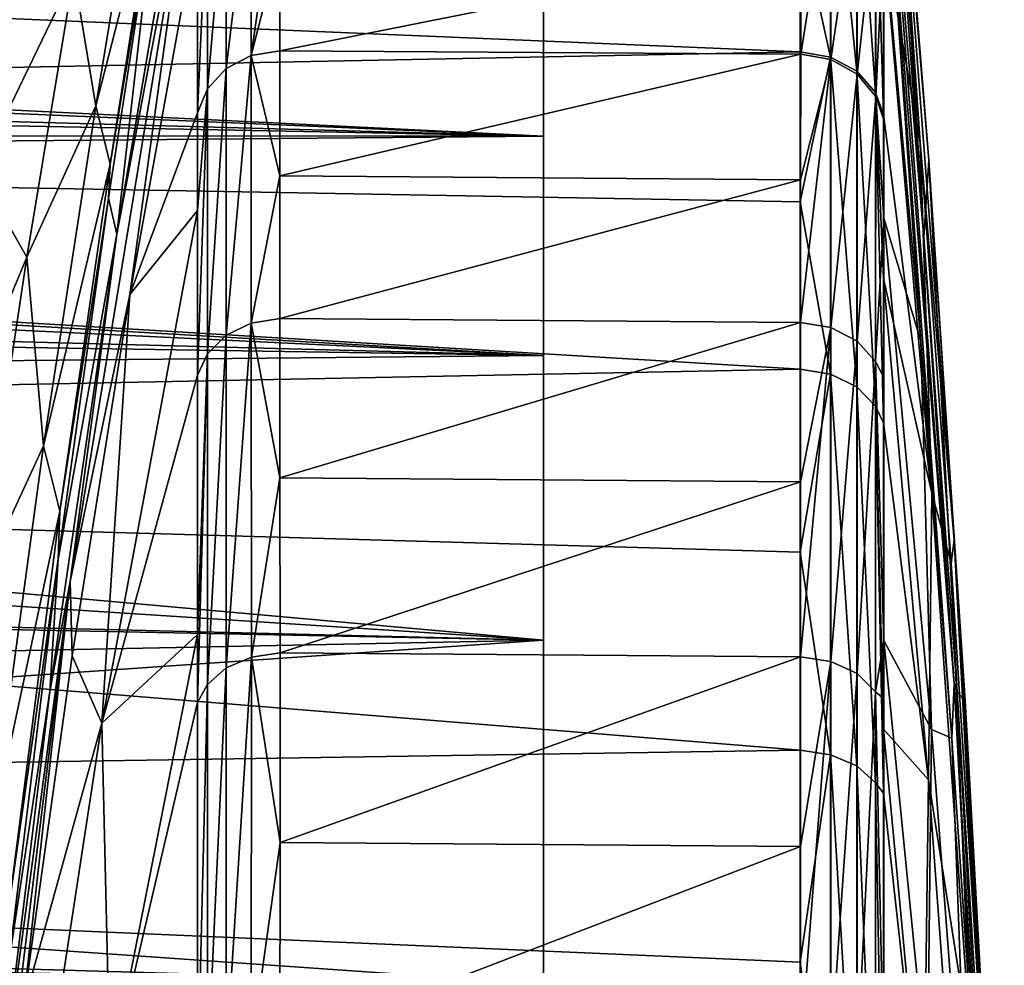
# Model space of a CAD drawing. Header units: millimetres. Extents: x -182 to 217, y -96 to 236.
# Tile 289 of 458: x 46.46 to 52.36, y 13.9 to 19.56. Entities that reach past the tile are written whole.
import ezdxf

# ---------------------------------------------------------------- set-up
doc = ezdxf.new("R2010")
doc.units = ezdxf.units.MM
doc.header["$LTSCALE"] = 52.148148
for name, color, linetype in [('705', 7, 'CONTINUOUS'), ('708', 7, 'CONTINUOUS'), ('710', 7, 'CONTINUOUS'), ('711', 7, 'CONTINUOUS'), ('739', 7, 'CONTINUOUS'), ('740', 7, 'CONTINUOUS'), ('741', 7, 'CONTINUOUS'), ('742', 7, 'CONTINUOUS'), ('743', 7, 'CONTINUOUS'), ('744', 7, 'CONTINUOUS'), ('745', 7, 'CONTINUOUS'), ('746', 7, 'CONTINUOUS'), ('748', 7, 'CONTINUOUS'), ('752', 7, 'CONTINUOUS'), ('758', 7, 'CONTINUOUS'), ('765', 7, 'CONTINUOUS')]:
    doc.layers.add(name, color=color, linetype=linetype)

msp = doc.modelspace()

# ---------------------------------------------------------------- linework, layer by layer
at = {"layer": '705', "color": 7, "linetype": 'CONTINUOUS', "true_color": 0xaaaaaa}
for points in [[(27.293, 18.8997, -12.2086), (25.9952, 20.4306, -9.4256), (51.1382, 19.3715, -11.4452), (27.293, 18.8997, -12.2086)], [(51.1382, 19.3715, -11.4452), (25.9952, 20.4306, -9.4256), (51.1385, 20.1653, -9.9806), (51.1382, 19.3715, -11.4452)], [(51.138, 18.4715, -12.8473), (27.293, 18.8997, -12.2086), (51.1382, 19.3715, -11.4452), (51.138, 18.4715, -12.8473)], [(28.4607, 17.0229, -14.7129), (27.293, 18.8997, -12.2086), (51.1377, 17.4702, -14.1789), (28.4607, 17.0229, -14.7129)], [(51.1377, 17.4702, -14.1789), (27.293, 18.8997, -12.2086), (51.138, 18.4715, -12.8473), (51.1377, 17.4702, -14.1789)], [(51.1375, 16.373, -15.4329), (28.4607, 17.0229, -14.7129), (51.1377, 17.4702, -14.1789), (51.1375, 16.373, -15.4329)], [(29.4803, 14.8546, -16.8994), (28.4607, 17.0229, -14.7129), (51.1375, 15.1859, -16.6023), (29.4803, 14.8546, -16.8994)], [(51.1375, 15.1859, -16.6023), (28.4607, 17.0229, -14.7129), (51.1375, 16.373, -15.4329), (51.1375, 15.1859, -16.6023)], [(51.1374, 13.9155, -17.6807), (29.4803, 14.8546, -16.8994), (51.1375, 15.1859, -16.6023), (51.1374, 13.9155, -17.6807)], [(30.3394, 12.4497, -18.7418), (29.4803, 14.8546, -16.8994), (51.1374, 12.5687, -18.6622), (30.3394, 12.4497, -18.7418)], [(51.1374, 12.5687, -18.6622), (29.4803, 14.8546, -16.8994), (51.1374, 13.9155, -17.6807), (51.1374, 12.5687, -18.6622)]]:
    msp.add_3dface(points, dxfattribs=at)
at = {"layer": '708', "color": 7, "linetype": 'CONTINUOUS', "true_color": 0xaaaaaa}
for points in [[(48.0217, 20.0196, 48.8401), (48.022, 19.3775, 50.3146), (51.1409, 20.0006, 48.8884), (48.0217, 20.0196, 48.8401)], [(51.1409, 20.0006, 48.8884), (48.022, 19.3775, 50.3146), (51.1407, 19.3563, 50.3585), (51.1409, 20.0006, 48.8884)], [(48.022, 19.3775, 50.3146), (48.0223, 18.6271, 51.737), (51.1407, 19.3563, 50.3585), (48.022, 19.3775, 50.3146)], [(51.1407, 19.3563, 50.3585), (48.0223, 18.6271, 51.737), (51.1405, 18.6042, 51.7765), (51.1407, 19.3563, 50.3585)], [(48.0223, 18.6271, 51.737), (48.0225, 17.7721, 53.0996), (51.1405, 18.6042, 51.7765), (48.0223, 18.6271, 51.737)], [(51.1405, 18.6042, 51.7765), (48.0225, 17.7721, 53.0996), (51.1404, 17.7482, 53.1347), (51.1405, 18.6042, 51.7765)], [(48.0225, 17.7721, 53.0996), (48.0226, 16.8177, 54.3946), (51.1404, 17.7482, 53.1347), (48.0225, 17.7721, 53.0996)], [(51.1404, 17.7482, 53.1347), (48.0226, 16.8177, 54.3946), (51.1403, 16.7932, 54.4253), (51.1404, 17.7482, 53.1347)], [(48.0226, 16.8177, 54.3946), (48.0228, 15.7691, 55.6145), (51.1403, 16.7932, 54.4253), (48.0226, 16.8177, 54.3946)], [(51.1403, 16.7932, 54.4253), (48.0228, 15.7691, 55.6145), (51.1402, 15.7446, 55.641), (51.1403, 16.7932, 54.4253)], [(48.0228, 15.7691, 55.6145), (48.0228, 14.6321, 56.7528), (51.1402, 15.7446, 55.641), (48.0228, 15.7691, 55.6145)], [(51.1402, 15.7446, 55.641), (48.0228, 14.6321, 56.7528), (51.1402, 14.6081, 56.7751), (51.1402, 15.7446, 55.641)], [(48.0228, 14.6321, 56.7528), (48.0227, 13.4132, 57.8029), (51.1402, 14.6081, 56.7751), (48.0228, 14.6321, 56.7528)], [(51.1402, 14.6081, 56.7751), (48.0227, 13.4132, 57.8029), (51.1403, 13.3901, 57.8213), (51.1402, 14.6081, 56.7751)]]:
    msp.add_3dface(points, dxfattribs=at)
at = {"layer": '710', "color": 7, "linetype": 'CONTINUOUS', "true_color": 0xaaaaaa}
for points in [[(49.6, 19.7586, -4.5101), (49.6, 18.8657, -7.4046), (49.6, 19.7586, 4.5101), (49.6, 19.7586, -4.5101)], [(49.6, 19.7586, 4.5101), (49.6, 18.8657, -7.4046), (49.6, 18.8657, 7.4046), (49.6, 19.7586, 4.5101)], [(49.6, 18.8657, -7.4046), (49.6, 17.5514, -10.1336), (49.6, 18.8657, 7.4046), (49.6, 18.8657, -7.4046)], [(49.6, 18.8657, 7.4046), (49.6, 17.5514, -10.1336), (49.6, 17.5514, 10.1336), (49.6, 18.8657, 7.4046)], [(49.6, 17.5514, -10.1336), (49.6, 15.8451, -12.6363), (49.6, 17.5514, 10.1336), (49.6, 17.5514, -10.1336)], [(49.6, 17.5514, 10.1336), (49.6, 15.8451, -12.6363), (49.6, 15.8451, 12.6363), (49.6, 17.5514, 10.1336)], [(49.6, 15.8451, -12.6363), (49.6, 13.785, -14.8566), (49.6, 15.8451, 12.6363), (49.6, 15.8451, -12.6363)], [(49.6, 15.8451, 12.6363), (49.6, 13.785, -14.8566), (49.6, 13.785, 14.8566), (49.6, 15.8451, 12.6363)]]:
    msp.add_3dface(points, dxfattribs=at)
at = {"layer": '711', "color": 7, "linetype": 'CONTINUOUS', "true_color": 0xaaaaaa}
for points in [[(49.6, 19.7586, 4.5101), (49.6, 18.8657, 7.4046), (26.5983, 20.0001, 5.9597), (49.6, 19.7586, 4.5101)], [(26.5983, 20.0001, 5.9597), (49.6, 18.8657, 7.4046), (26.5983, 19.4946, 7.4486), (26.5983, 20.0001, 5.9597)], [(49.6, 18.8657, -7.4046), (49.6, 19.7586, -4.5101), (26.5983, 19.8532, -6.432), (49.6, 18.8657, -7.4046)], [(26.5983, 19.3125, -7.9086), (49.6, 18.8657, -7.4046), (26.5983, 19.8532, -6.432), (26.5983, 19.3125, -7.9086)], [(26.5983, 19.4946, 7.4486), (49.6, 18.8657, 7.4046), (26.5983, 18.8784, 8.8953), (26.5983, 19.4946, 7.4486)], [(26.5983, 18.6623, -9.3402), (49.6, 18.8657, -7.4046), (26.5983, 19.3125, -7.9086), (26.5983, 18.6623, -9.3402)], [(49.6, 18.8657, 7.4046), (49.6, 17.5514, 10.1336), (26.5983, 18.8784, 8.8953), (49.6, 18.8657, 7.4046)], [(26.5983, 18.8784, 8.8953), (49.6, 17.5514, 10.1336), (26.5983, 18.1551, 10.2914), (26.5983, 18.8784, 8.8953)], [(49.6, 17.5514, -10.1336), (49.6, 18.8657, -7.4046), (26.5983, 18.6623, -9.3402), (49.6, 17.5514, -10.1336)], [(26.5983, 17.906, -10.7189), (49.6, 17.5514, -10.1336), (26.5983, 18.6623, -9.3402), (26.5983, 17.906, -10.7189)], [(26.5983, 18.1551, 10.2914), (49.6, 17.5514, 10.1336), (26.5983, 17.3287, 11.6292), (26.5983, 18.1551, 10.2914)], [(49.6, 15.8451, -12.6363), (49.6, 17.5514, -10.1336), (26.5983, 17.906, -10.7189), (49.6, 15.8451, -12.6363)], [(27.6669, 16.2813, -13.0105), (49.6, 15.8451, -12.6363), (26.5983, 17.906, -10.7189), (27.6669, 16.2813, -13.0105)], [(49.6, 17.5514, 10.1336), (49.6, 15.8451, 12.6363), (26.5983, 17.3287, 11.6292), (49.6, 17.5514, 10.1336)], [(26.5983, 17.3287, 11.6292), (49.6, 15.8451, 12.6363), (26.5983, 16.4038, 12.9009), (26.5983, 17.3287, 11.6292)], [(26.5983, 16.4038, 12.9009), (49.6, 15.8451, 12.6363), (26.5983, 15.386, 14.0994), (26.5983, 16.4038, 12.9009)], [(28.611, 14.3967, -15.0352), (49.6, 15.8451, -12.6363), (27.6669, 16.2813, -13.0105), (28.611, 14.3967, -15.0352)], [(49.6, 15.8451, 12.6363), (49.6, 13.785, 14.8566), (26.5983, 15.386, 14.0994), (49.6, 15.8451, 12.6363)], [(49.6, 13.785, -14.8566), (49.6, 15.8451, -12.6363), (28.611, 14.3967, -15.0352), (49.6, 13.785, -14.8566)], [(26.5983, 15.386, 14.0994), (49.6, 13.785, 14.8566), (26.5983, 14.2808, 15.2177), (26.5983, 15.386, 14.0994)], [(29.4197, 12.2975, -16.7694), (49.6, 13.785, -14.8566), (28.611, 14.3967, -15.0352), (29.4197, 12.2975, -16.7694)], [(26.5983, 14.2808, 15.2177), (49.6, 13.785, 14.8566), (26.5983, 13.0944, 16.2498), (26.5983, 14.2808, 15.2177)]]:
    msp.add_3dface(points, dxfattribs=at)
at = {"layer": '739', "color": 7, "linetype": 'CONTINUOUS', "true_color": 0xaaaaaa}
for points in [[(51.6389, 18.9643, 50.1172), (51.6388, 18.3734, 51.2558), (51.6393, 20.0963, 47.2386), (51.6389, 18.9643, 50.1172)], [(51.6393, 20.0963, 47.2386), (51.6388, 18.3734, 51.2558), (51.86, 17.6368, 45.9255), (51.6393, 20.0963, 47.2386)], [(51.9245, 15.3098, 49.3241), (51.6388, 18.3734, 51.2558), (51.6385, 15.8434, 54.847), (51.9245, 15.3098, 49.3241)], [(51.6385, 15.8434, 54.847), (51.6388, 18.3734, 51.2558), (51.6387, 17.4189, 52.8041), (51.6385, 15.8434, 54.847)], [(51.6388, 18.3734, 51.2558), (51.9245, 15.3098, 49.3241), (51.86, 17.6368, 45.9255), (51.6388, 18.3734, 51.2558)], [(51.86, 17.6368, 45.9255), (51.9245, 15.3098, 49.3241), (52.0462, 15.2578, 44.8183), (51.86, 17.6368, 45.9255)], [(51.9, 13.202, 52.8653), (51.9245, 15.3098, 49.3241), (51.6385, 15.8434, 54.847), (51.9, 13.202, 52.8653)], [(51.9, 13.202, 52.8653), (51.6385, 15.8434, 54.847), (51.6386, 12.6209, 57.8365), (51.9, 13.202, 52.8653)], [(51.6386, 12.6209, 57.8365), (51.6385, 15.8434, 54.847), (51.6385, 13.2336, 57.3592), (51.6386, 12.6209, 57.8365)], [(51.6385, 13.2336, 57.3592), (51.6385, 15.8434, 54.847), (51.6385, 15.4947, 55.236), (51.6385, 13.2336, 57.3592)], [(52.1582, 12.2478, 47.7443), (51.9245, 15.3098, 49.3241), (51.9, 13.202, 52.8653), (52.1582, 12.2478, 47.7443)], [(51.9245, 15.3098, 49.3241), (52.1582, 12.2478, 47.7443), (52.0462, 15.2578, 44.8183), (51.9245, 15.3098, 49.3241)], [(52.0462, 15.2578, 44.8183), (52.1582, 12.2478, 47.7443), (52.201, 12.9516, 43.8978), (52.0462, 15.2578, 44.8183)]]:
    msp.add_3dface(points, dxfattribs=at)
at = {"layer": '740', "color": 7, "linetype": 'CONTINUOUS', "true_color": 0xaaaaaa}
for points in [[(51.6399, 20.7797, 44.3195), (52.06, 15.5846, 42.0746), (51.6414, 21.0385, 41.5137), (51.6399, 20.7797, 44.3195)], [(51.6414, 21.0385, 41.5137), (52.06, 15.5846, 42.0746), (51.6415, 21.0408, 41.4222), (51.6414, 21.0385, 41.5137)], [(51.6415, 21.0408, 41.4222), (52.06, 15.5846, 42.0746), (51.6415, 21.0431, 41.3306), (51.6415, 21.0408, 41.4222)], [(51.6415, 21.0431, 41.3306), (52.06, 15.5846, 42.0746), (51.8784, 18.2577, 40.2234), (51.6415, 21.0431, 41.3306)], [(51.6393, 20.0963, 47.2386), (51.86, 17.6368, 45.9255), (51.6399, 20.7652, 44.4087), (51.6393, 20.0963, 47.2386)], [(51.86, 17.6368, 45.9255), (52.0462, 15.2578, 44.8183), (51.6399, 20.7797, 44.3195), (51.86, 17.6368, 45.9255)], [(51.86, 17.6368, 45.9255), (51.6399, 20.7797, 44.3195), (51.6399, 20.7652, 44.4087), (51.86, 17.6368, 45.9255)], [(52.0462, 15.2578, 44.8183), (52.06, 15.5846, 42.0746), (51.6399, 20.7797, 44.3195), (52.0462, 15.2578, 44.8183)], [(51.8784, 18.2577, 40.2234), (52.06, 15.5846, 42.0746), (52.0777, 15.5336, 39.2923), (51.8784, 18.2577, 40.2234)], [(52.0462, 15.2578, 44.8183), (52.201, 12.9516, 43.8978), (52.06, 15.5846, 42.0746), (52.0462, 15.2578, 44.8183)], [(52.201, 12.9516, 43.8978), (52.3273, 10.7061, 43.1462), (52.06, 15.5846, 42.0746), (52.201, 12.9516, 43.8978)], [(52.3273, 10.7061, 43.1462), (52.36, 10.3897, 40.471), (52.06, 15.5846, 42.0746), (52.3273, 10.7061, 43.1462)], [(52.06, 15.5846, 42.0746), (52.36, 10.3897, 40.471), (52.0777, 15.5336, 39.2923), (52.06, 15.5846, 42.0746)], [(52.0777, 15.5336, 39.2923), (52.36, 10.3897, 40.471), (52.2418, 12.8644, 38.5256), (52.0777, 15.5336, 39.2923)]]:
    msp.add_3dface(points, dxfattribs=at)
at = {"layer": '741', "color": 7, "linetype": 'CONTINUOUS', "true_color": 0xaaaaaa}
for points in [[(51.6406, 22.0324, 0.7372), (51.641, 21.535, 21.1484), (51.8784, 18.2577, 40.2234), (51.6406, 22.0324, 0.7372)], [(51.6406, 22.0324, 0.7372), (51.8784, 18.2577, 40.2234), (51.9073, 18.7208, 1.9761), (51.6406, 22.0324, 0.7372)], [(51.6415, 21.0431, 41.3306), (51.8784, 18.2577, 40.2234), (51.641, 21.535, 21.1484), (51.6415, 21.0431, 41.3306)], [(51.8784, 18.2577, 40.2234), (52.0777, 15.5336, 39.2923), (51.9073, 18.7208, 1.9761), (51.8784, 18.2577, 40.2234)], [(51.9073, 18.7208, 1.9761), (52.0777, 15.5336, 39.2923), (52.1261, 15.4846, 2.9922), (51.9073, 18.7208, 1.9761)], [(52.0777, 15.5336, 39.2923), (52.2418, 12.8644, 38.5256), (52.1261, 15.4846, 2.9922), (52.0777, 15.5336, 39.2923)], [(52.1261, 15.4846, 2.9922), (52.2418, 12.8644, 38.5256), (52.3003, 12.3134, 3.8015), (52.1261, 15.4846, 2.9922)]]:
    msp.add_3dface(points, dxfattribs=at)
at = {"layer": '742', "color": 7, "linetype": 'CONTINUOUS', "true_color": 0xaaaaaa}
for points in [[(51.6405, 22.0371, 0.5372), (51.9073, 18.7208, 1.9761), (51.6388, 21.9271, -2.246), (51.6405, 22.0371, 0.5372)], [(51.6405, 22.0347, 0.6371), (51.9073, 18.7208, 1.9761), (51.6405, 22.0371, 0.5372), (51.6405, 22.0347, 0.6371)], [(51.6406, 22.0324, 0.7372), (51.9073, 18.7208, 1.9761), (51.6405, 22.0347, 0.6371), (51.6406, 22.0324, 0.7372)], [(51.6379, 21.4221, -5.1852), (51.6388, 21.9271, -2.246), (51.8569, 18.8265, -3.8798), (51.6379, 21.4221, -5.1852)], [(51.6388, 21.9271, -2.246), (51.9073, 18.7208, 1.9761), (52.0593, 16.4452, -0.0073), (51.6388, 21.9271, -2.246)], [(51.6388, 21.9271, -2.246), (52.0593, 16.4452, -0.0073), (51.8569, 18.8265, -3.8798), (51.6388, 21.9271, -2.246)], [(51.8569, 18.8265, -3.8798), (52.0593, 16.4452, -0.0073), (52.0425, 16.3064, -2.7736), (51.8569, 18.8265, -3.8798)], [(51.9073, 18.7208, 1.9761), (52.1261, 15.4846, 2.9922), (52.0593, 16.4452, -0.0073), (51.9073, 18.7208, 1.9761)], [(52.0425, 16.3064, -2.7736), (52.0593, 16.4452, -0.0073), (52.1975, 13.8555, -1.8499), (52.0425, 16.3064, -2.7736)], [(52.1261, 15.4846, 2.9922), (52.3003, 12.3134, 3.8015), (52.0593, 16.4452, -0.0073), (52.1261, 15.4846, 2.9922)], [(52.0593, 16.4452, -0.0073), (52.3003, 12.3134, 3.8015), (52.3597, 10.9635, 1.5918), (52.0593, 16.4452, -0.0073)], [(52.0593, 16.4452, -0.0073), (52.3597, 10.9635, 1.5918), (52.1975, 13.8555, -1.8499), (52.0593, 16.4452, -0.0073)]]:
    msp.add_3dface(points, dxfattribs=at)
at = {"layer": '743', "color": 7, "linetype": 'CONTINUOUS', "true_color": 0xaaaaaa}
for points in [[(51.6379, 21.4221, -5.1852), (51.8569, 18.8265, -3.8798), (51.637, 20.0724, -9.1024), (51.6379, 21.4221, -5.1852)], [(51.637, 20.0724, -9.1024), (51.9254, 16.7258, -7.1404), (51.6367, 18.9959, -11.1755), (51.637, 20.0724, -9.1024)], [(51.637, 20.0724, -9.1024), (51.8569, 18.8265, -3.8798), (51.9254, 16.7258, -7.1404), (51.637, 20.0724, -9.1024)], [(51.6367, 18.9959, -11.1755), (51.9254, 16.7258, -7.1404), (51.6364, 18.0116, -12.7006), (51.6367, 18.9959, -11.1755)], [(51.8569, 18.8265, -3.8798), (52.0425, 16.3064, -2.7736), (51.9254, 16.7258, -7.1404), (51.8569, 18.8265, -3.8798)], [(51.6364, 18.0116, -12.7006), (51.9069, 15.0084, -10.6268), (51.6362, 17.1483, -13.8438), (51.6364, 18.0116, -12.7006)], [(51.6364, 18.0116, -12.7006), (51.9254, 16.7258, -7.1404), (51.9069, 15.0084, -10.6268), (51.6364, 18.0116, -12.7006)], [(51.6362, 17.1483, -13.8438), (51.9069, 15.0084, -10.6268), (51.636, 15.3128, -15.85), (51.6362, 17.1483, -13.8438)], [(51.9254, 16.7258, -7.1404), (52.1612, 13.3806, -5.5355), (51.9069, 15.0084, -10.6268), (51.9254, 16.7258, -7.1404)], [(51.9254, 16.7258, -7.1404), (52.0425, 16.3064, -2.7736), (52.1612, 13.3806, -5.5355), (51.9254, 16.7258, -7.1404)], [(52.0425, 16.3064, -2.7736), (52.1975, 13.8555, -1.8499), (52.1612, 13.3806, -5.5355), (52.0425, 16.3064, -2.7736)], [(51.636, 15.3128, -15.85), (51.9069, 15.0084, -10.6268), (51.8766, 12.7595, -13.8017), (51.636, 15.3128, -15.85)], [(51.636, 15.3128, -15.85), (51.8766, 12.7595, -13.8017), (51.636, 14.9285, -16.2125), (51.636, 15.3128, -15.85)], [(51.9069, 15.0084, -10.6268), (52.1282, 12.0067, -8.931), (51.8766, 12.7595, -13.8017), (51.9069, 15.0084, -10.6268)], [(51.9069, 15.0084, -10.6268), (52.1612, 13.3806, -5.5355), (52.1282, 12.0067, -8.931), (51.9069, 15.0084, -10.6268)], [(51.636, 14.9285, -16.2125), (51.8766, 12.7595, -13.8017), (51.6359, 12.3843, -18.23), (51.636, 14.9285, -16.2125)]]:
    msp.add_3dface(points, dxfattribs=at)
at = {"layer": '744', "color": 7, "linetype": 'CONTINUOUS', "true_color": 0xaaaaaa}
for points in [[(47.0462, 18.2773, 40.2417), (47.525, 21.0867, 41.3506), (47.2813, 20.3481, 13.137), (47.0462, 18.2773, 40.2417)], [(46.9966, 18.4949, 15.7106), (47.0462, 18.2773, 40.2417), (47.2813, 20.3481, 13.137), (46.9966, 18.4949, 15.7106)], [(46.6946, 16.3311, 18.0165), (47.0462, 18.2773, 40.2417), (46.9966, 18.4949, 15.7106), (46.6946, 16.3311, 18.0165)], [(46.6451, 15.5373, 39.3127), (47.0462, 18.2773, 40.2417), (46.6946, 16.3311, 18.0165), (46.6451, 15.5373, 39.3127)], [(46.3967, 13.8993, 20.0128), (46.6451, 15.5373, 39.3127), (46.6946, 16.3311, 18.0165), (46.3967, 13.8993, 20.0128)], [(46.3158, 12.8587, 38.55), (46.6451, 15.5373, 39.3127), (46.3967, 13.8993, 20.0128), (46.3158, 12.8587, 38.55)]]:
    msp.add_3dface(points, dxfattribs=at)
at = {"layer": '745', "color": 7, "linetype": 'CONTINUOUS', "true_color": 0xaaaaaa}
for points in [[(47.525, 21.0867, 41.3506), (47.0462, 18.2773, 40.2417), (47.525, 21.0845, 41.4329), (47.525, 21.0867, 41.3506)], [(47.0462, 18.2773, 40.2417), (47.525, 21.0824, 41.515), (47.525, 21.0845, 41.4329), (47.0462, 18.2773, 40.2417)], [(47.525, 21.0824, 41.515), (47.0462, 18.2773, 40.2417), (47.5274, 20.8243, 44.3089), (47.525, 21.0824, 41.515)], [(47.5274, 20.8243, 44.3089), (47.0462, 18.2773, 40.2417), (46.766, 16.1966, 42.2939), (47.5274, 20.8243, 44.3089)], [(47.5274, 20.8243, 44.3089), (46.766, 16.1966, 42.2939), (47.1244, 17.9169, 46.0106), (47.5274, 20.8243, 44.3089)], [(47.5285, 20.152, 47.1997), (47.5274, 20.8243, 44.3089), (47.1244, 17.9169, 46.0106), (47.5285, 20.152, 47.1997)], [(47.0462, 18.2773, 40.2417), (46.6451, 15.5373, 39.3127), (46.766, 16.1966, 42.2939), (47.0462, 18.2773, 40.2417)], [(47.1244, 17.9169, 46.0106), (46.766, 16.1966, 42.2939), (46.7782, 15.7514, 44.9917), (47.1244, 17.9169, 46.0106)], [(46.766, 16.1966, 42.2939), (46.3158, 12.8587, 38.55), (46.1949, 11.569, 40.7825), (46.766, 16.1966, 42.2939)], [(46.766, 16.1966, 42.2939), (46.1949, 11.569, 40.7825), (46.4848, 13.6503, 44.1284), (46.766, 16.1966, 42.2939)], [(46.6451, 15.5373, 39.3127), (46.3158, 12.8587, 38.55), (46.766, 16.1966, 42.2939), (46.6451, 15.5373, 39.3127)], [(46.7782, 15.7514, 44.9917), (46.766, 16.1966, 42.2939), (46.4848, 13.6503, 44.1284), (46.7782, 15.7514, 44.9917)]]:
    msp.add_3dface(points, dxfattribs=at)
at = {"layer": '746', "color": 7, "linetype": 'CONTINUOUS', "true_color": 0xaaaaaa}
for points in [[(47.5285, 20.152, 47.1997), (47.1244, 17.9169, 46.0106), (47.5291, 19.0061, 50.1258), (47.5285, 20.152, 47.1997)], [(47.5291, 19.0061, 50.1258), (47.1244, 17.9169, 46.0106), (47.5292, 18.42, 51.2571), (47.5291, 19.0061, 50.1258)], [(47.5292, 18.42, 51.2571), (47.1244, 17.9169, 46.0106), (46.9559, 15.3487, 49.3361), (47.5292, 18.42, 51.2571)], [(47.5292, 18.42, 51.2571), (46.9559, 15.3487, 49.3361), (47.5294, 17.4337, 52.8557), (47.5292, 18.42, 51.2571)], [(47.1244, 17.9169, 46.0106), (46.7782, 15.7514, 44.9917), (46.9559, 15.3487, 49.3361), (47.1244, 17.9169, 46.0106)], [(47.5294, 17.4337, 52.8557), (46.9559, 15.3487, 49.3361), (47.5297, 15.8789, 54.8688), (47.5294, 17.4337, 52.8557)], [(47.5297, 15.8789, 54.8688), (46.9559, 15.3487, 49.3361), (47.0055, 13.2315, 52.8975), (47.5297, 15.8789, 54.8688)], [(47.5297, 15.8789, 54.8688), (47.0055, 13.2315, 52.8975), (47.5297, 15.4712, 55.3221), (47.5297, 15.8789, 54.8688)], [(46.7782, 15.7514, 44.9917), (46.4848, 13.6503, 44.1284), (46.9559, 15.3487, 49.3361), (46.7782, 15.7514, 44.9917)], [(47.5297, 15.4712, 55.3221), (47.0055, 13.2315, 52.8975), (47.5296, 13.1623, 57.4693), (47.5297, 15.4712, 55.3221)], [(46.9559, 15.3487, 49.3361), (46.4848, 13.6503, 44.1284), (46.4871, 12.2789, 47.7649), (46.9559, 15.3487, 49.3361)], [(46.9559, 15.3487, 49.3361), (46.4871, 12.2789, 47.7649), (47.0055, 13.2315, 52.8975), (46.9559, 15.3487, 49.3361)]]:
    msp.add_3dface(points, dxfattribs=at)
at = {"layer": '748', "color": 7, "linetype": 'CONTINUOUS', "true_color": 0xaaaaaa}
for points in [[(46.9192, 19.048, 13.7632), (47.1999, 20.7416, 11.0469), (46.788, 19.8382, 11.8059), (46.9192, 19.048, 13.7632)], [(46.9192, 19.048, 13.7632), (47.2857, 20.4741, 12.4896), (47.1999, 20.7416, 11.0469), (46.9192, 19.048, 13.7632)], [(47.0052, 18.6977, 15.0194), (47.2857, 20.4741, 12.4896), (46.9192, 19.048, 13.7632), (47.0052, 18.6977, 15.0194)], [(47.0052, 18.6977, 15.0194), (47.2813, 20.3481, 13.137), (47.2857, 20.4741, 12.4896), (47.0052, 18.6977, 15.0194)], [(46.9966, 18.4949, 15.7106), (47.2813, 20.3481, 13.137), (47.0052, 18.6977, 15.0194), (46.9966, 18.4949, 15.7106)], [(46.2159, 18.6509, 13.0574), (46.4951, 20.2668, 10.3733), (45.9397, 19.6929, 11.0222), (46.2159, 18.6509, 13.0574)], [(46.2159, 18.6509, 13.0574), (46.788, 19.8382, 11.8059), (46.4951, 20.2668, 10.3733), (46.2159, 18.6509, 13.0574)], [(46.5076, 18.1406, 14.2777), (46.788, 19.8382, 11.8059), (46.2159, 18.6509, 13.0574), (46.5076, 18.1406, 14.2777)], [(46.5076, 18.1406, 14.2777), (46.9192, 19.048, 13.7632), (46.788, 19.8382, 11.8059), (46.5076, 18.1406, 14.2777)], [(46.6071, 17.0089, 16.2158), (46.9192, 19.048, 13.7632), (46.5076, 18.1406, 14.2777), (46.6071, 17.0089, 16.2158)], [(46.6071, 17.0089, 16.2158), (47.0052, 18.6977, 15.0194), (46.9192, 19.048, 13.7632), (46.6071, 17.0089, 16.2158)], [(46.7042, 16.6187, 17.2918), (47.0052, 18.6977, 15.0194), (46.6071, 17.0089, 16.2158), (46.7042, 16.6187, 17.2918)], [(46.7042, 16.6187, 17.2918), (46.9966, 18.4949, 15.7106), (47.0052, 18.6977, 15.0194), (46.7042, 16.6187, 17.2918)], [(45.902, 16.6865, 15.4892), (46.5076, 18.1406, 14.2777), (46.2159, 18.6509, 13.0574), (45.902, 16.6865, 15.4892)], [(46.6946, 16.3311, 18.0165), (46.9966, 18.4949, 15.7106), (46.7042, 16.6187, 17.2918), (46.6946, 16.3311, 18.0165)], [(46.2047, 16.1429, 16.5028), (46.5076, 18.1406, 14.2777), (45.902, 16.6865, 15.4892), (46.2047, 16.1429, 16.5028)], [(46.2047, 16.1429, 16.5028), (46.6071, 17.0089, 16.2158), (46.5076, 18.1406, 14.2777), (46.2047, 16.1429, 16.5028)], [(46.2867, 14.6645, 18.3632), (46.6071, 17.0089, 16.2158), (46.2047, 16.1429, 16.5028), (46.2867, 14.6645, 18.3632)], [(46.2867, 14.6645, 18.3632), (46.7042, 16.6187, 17.2918), (46.6071, 17.0089, 16.2158), (46.2867, 14.6645, 18.3632)], [(46.4027, 14.2736, 19.273), (46.7042, 16.6187, 17.2918), (46.2867, 14.6645, 18.3632), (46.4027, 14.2736, 19.273)], [(46.4027, 14.2736, 19.273), (46.6946, 16.3311, 18.0165), (46.7042, 16.6187, 17.2918), (46.4027, 14.2736, 19.273)], [(46.3967, 13.8993, 20.0128), (46.6946, 16.3311, 18.0165), (46.4027, 14.2736, 19.273), (46.3967, 13.8993, 20.0128)]]:
    msp.add_3dface(points, dxfattribs=at)
at = {"layer": '752', "color": 7, "linetype": 'CONTINUOUS', "true_color": 0xaaaaaa}
for points in [[(51.3199, 19.3395, -11.4323), (51.1385, 20.1653, -9.9806), (51.3198, 20.8157, -8.4517), (51.3199, 19.3395, -11.4323)], [(51.3199, 19.3395, -11.4323), (51.3198, 20.8157, -8.4517), (51.4774, 19.2547, -11.3822), (51.3199, 19.3395, -11.4323)], [(51.4774, 19.2547, -11.3822), (51.3198, 20.8157, -8.4517), (51.4775, 20.7246, -8.4148), (51.4774, 19.2547, -11.3822)], [(51.4774, 19.2547, -11.3822), (51.4775, 20.7246, -8.4148), (51.5881, 19.1263, -11.3063), (51.4774, 19.2547, -11.3822)], [(51.5881, 19.1263, -11.3063), (51.4775, 20.7246, -8.4148), (51.5884, 20.5865, -8.3587), (51.5881, 19.1263, -11.3063)], [(51.6367, 18.9959, -11.1755), (51.5881, 19.1263, -11.3063), (51.5884, 20.5865, -8.3587), (51.6367, 18.9959, -11.1755)], [(51.637, 20.0724, -9.1024), (51.6367, 18.9959, -11.1755), (51.5884, 20.5865, -8.3587), (51.637, 20.0724, -9.1024)], [(51.1382, 19.3715, -11.4452), (51.1385, 20.1653, -9.9806), (51.3199, 19.3395, -11.4323), (51.1382, 19.3715, -11.4452)], [(51.138, 18.4715, -12.8473), (51.1382, 19.3715, -11.4452), (51.3199, 19.3395, -11.4323), (51.138, 18.4715, -12.8473)], [(51.3198, 17.4398, -14.1619), (51.138, 18.4715, -12.8473), (51.3199, 19.3395, -11.4323), (51.3198, 17.4398, -14.1619)], [(51.3198, 17.4398, -14.1619), (51.3199, 19.3395, -11.4323), (51.4772, 17.3632, -14.0998), (51.3198, 17.4398, -14.1619)], [(51.4772, 17.3632, -14.0998), (51.3199, 19.3395, -11.4323), (51.4774, 19.2547, -11.3822), (51.4772, 17.3632, -14.0998)], [(51.4772, 17.3632, -14.0998), (51.4774, 19.2547, -11.3822), (51.5878, 17.2473, -14.0057), (51.4772, 17.3632, -14.0998)], [(51.5878, 17.2473, -14.0057), (51.4774, 19.2547, -11.3822), (51.5881, 19.1263, -11.3063), (51.5878, 17.2473, -14.0057)], [(51.6362, 17.1483, -13.8438), (51.5878, 17.2473, -14.0057), (51.5881, 19.1263, -11.3063), (51.6362, 17.1483, -13.8438)], [(51.6367, 18.9959, -11.1755), (51.6364, 18.0116, -12.7006), (51.5881, 19.1263, -11.3063), (51.6367, 18.9959, -11.1755)], [(51.6364, 18.0116, -12.7006), (51.6362, 17.1483, -13.8438), (51.5881, 19.1263, -11.3063), (51.6364, 18.0116, -12.7006)], [(51.1377, 17.4702, -14.1789), (51.138, 18.4715, -12.8473), (51.3198, 17.4398, -14.1619), (51.1377, 17.4702, -14.1789)], [(51.1375, 16.373, -15.4329), (51.1377, 17.4702, -14.1789), (51.3198, 17.4398, -14.1619), (51.1375, 16.373, -15.4329)], [(51.3198, 15.1583, -16.581), (51.1375, 16.373, -15.4329), (51.3198, 17.4398, -14.1619), (51.3198, 15.1583, -16.581)], [(51.3198, 15.1583, -16.581), (51.3198, 17.4398, -14.1619), (51.4772, 15.0917, -16.5081), (51.3198, 15.1583, -16.581)], [(51.4772, 15.0917, -16.5081), (51.3198, 17.4398, -14.1619), (51.4772, 17.3632, -14.0998), (51.4772, 15.0917, -16.5081)], [(51.4772, 15.0917, -16.5081), (51.4772, 17.3632, -14.0998), (51.5877, 14.9909, -16.3979), (51.4772, 15.0917, -16.5081)], [(51.5877, 14.9909, -16.3979), (51.4772, 17.3632, -14.0998), (51.5878, 17.2473, -14.0057), (51.5877, 14.9909, -16.3979)], [(51.636, 14.9285, -16.2125), (51.5877, 14.9909, -16.3979), (51.5878, 17.2473, -14.0057), (51.636, 14.9285, -16.2125)], [(51.6362, 17.1483, -13.8438), (51.636, 15.3128, -15.85), (51.5878, 17.2473, -14.0057), (51.6362, 17.1483, -13.8438)], [(51.636, 15.3128, -15.85), (51.636, 14.9285, -16.2125), (51.5878, 17.2473, -14.0057), (51.636, 15.3128, -15.85)], [(51.1375, 15.1859, -16.6023), (51.1375, 16.373, -15.4329), (51.3198, 15.1583, -16.581), (51.1375, 15.1859, -16.6023)], [(51.1374, 13.9155, -17.6807), (51.1375, 15.1859, -16.6023), (51.3198, 15.1583, -16.581), (51.1374, 13.9155, -17.6807)], [(51.3198, 12.545, -18.6367), (51.1374, 13.9155, -17.6807), (51.3198, 15.1583, -16.581), (51.3198, 12.545, -18.6367)], [(51.3198, 12.545, -18.6367), (51.3198, 15.1583, -16.581), (51.4772, 12.4898, -18.5548), (51.3198, 12.545, -18.6367)], [(51.4772, 12.4898, -18.5548), (51.3198, 15.1583, -16.581), (51.4772, 15.0917, -16.5081), (51.4772, 12.4898, -18.5548)], [(51.4772, 12.4898, -18.5548), (51.4772, 15.0917, -16.5081), (51.5877, 12.4064, -18.4309), (51.4772, 12.4898, -18.5548)], [(51.5877, 12.4064, -18.4309), (51.4772, 15.0917, -16.5081), (51.5877, 14.9909, -16.3979), (51.5877, 12.4064, -18.4309)], [(51.636, 14.9285, -16.2125), (51.6359, 12.3843, -18.23), (51.5877, 14.9909, -16.3979), (51.636, 14.9285, -16.2125)], [(51.6359, 12.3843, -18.23), (51.5877, 12.4064, -18.4309), (51.5877, 14.9909, -16.3979), (51.6359, 12.3843, -18.23)], [(51.1374, 12.5687, -18.6622), (51.1374, 13.9155, -17.6807), (51.3198, 12.545, -18.6367), (51.1374, 12.5687, -18.6622)]]:
    msp.add_3dface(points, dxfattribs=at)
at = {"layer": '758', "color": 7, "linetype": 'CONTINUOUS', "true_color": 0xaaaaaa}
for points in [[(51.1409, 20.0006, 48.8884), (51.1407, 19.3563, 50.3585), (51.322, 20.501, 47.3642), (51.1409, 20.0006, 48.8884)], [(51.322, 20.501, 47.3642), (51.1407, 19.3563, 50.3585), (51.322, 19.3247, 50.3458), (51.322, 20.501, 47.3642)], [(51.4792, 20.4076, 47.3353), (51.322, 20.501, 47.3642), (51.322, 19.3247, 50.3458), (51.4792, 20.4076, 47.3353)], [(51.4792, 20.4076, 47.3353), (51.322, 19.3247, 50.3458), (51.479, 19.2366, 50.3032), (51.4792, 20.4076, 47.3353)], [(51.59, 20.2661, 47.2913), (51.4792, 20.4076, 47.3353), (51.479, 19.2366, 50.3032), (51.59, 20.2661, 47.2913)], [(51.59, 20.2661, 47.2913), (51.479, 19.2366, 50.3032), (51.5897, 19.1032, 50.2387), (51.59, 20.2661, 47.2913)], [(51.6393, 20.0963, 47.2386), (51.59, 20.2661, 47.2913), (51.5897, 19.1032, 50.2387), (51.6393, 20.0963, 47.2386)], [(51.6389, 18.9643, 50.1172), (51.6393, 20.0963, 47.2386), (51.5897, 19.1032, 50.2387), (51.6389, 18.9643, 50.1172)], [(51.1407, 19.3563, 50.3585), (51.1405, 18.6042, 51.7765), (51.322, 19.3247, 50.3458), (51.1407, 19.3563, 50.3585)], [(51.1405, 18.6042, 51.7765), (51.1404, 17.7482, 53.1347), (51.322, 19.3247, 50.3458), (51.1405, 18.6042, 51.7765)], [(51.322, 19.3247, 50.3458), (51.1404, 17.7482, 53.1347), (51.322, 17.7181, 53.1183), (51.322, 19.3247, 50.3458)], [(51.322, 19.3247, 50.3458), (51.322, 17.7181, 53.1183), (51.479, 19.2366, 50.3032), (51.322, 19.3247, 50.3458)], [(51.479, 19.2366, 50.3032), (51.322, 17.7181, 53.1183), (51.479, 17.6372, 53.0631), (51.479, 19.2366, 50.3032)], [(51.479, 19.2366, 50.3032), (51.479, 17.6372, 53.0631), (51.5897, 19.1032, 50.2387), (51.479, 19.2366, 50.3032)], [(51.5897, 19.1032, 50.2387), (51.479, 17.6372, 53.0631), (51.5896, 17.5148, 52.9793), (51.5897, 19.1032, 50.2387)], [(51.6388, 18.3734, 51.2558), (51.5897, 19.1032, 50.2387), (51.5896, 17.5148, 52.9793), (51.6388, 18.3734, 51.2558)], [(51.6388, 18.3734, 51.2558), (51.6389, 18.9643, 50.1172), (51.5897, 19.1032, 50.2387), (51.6388, 18.3734, 51.2558)], [(51.6387, 17.4189, 52.8041), (51.6388, 18.3734, 51.2558), (51.5896, 17.5148, 52.9793), (51.6387, 17.4189, 52.8041)], [(51.1404, 17.7482, 53.1347), (51.1403, 16.7932, 54.4253), (51.322, 17.7181, 53.1183), (51.1404, 17.7482, 53.1347)], [(51.1403, 16.7932, 54.4253), (51.1402, 15.7446, 55.641), (51.322, 17.7181, 53.1183), (51.1403, 16.7932, 54.4253)], [(51.322, 17.7181, 53.1183), (51.1402, 15.7446, 55.641), (51.3219, 15.7169, 55.6206), (51.322, 17.7181, 53.1183)], [(51.322, 17.7181, 53.1183), (51.3219, 15.7169, 55.6206), (51.479, 17.6372, 53.0631), (51.322, 17.7181, 53.1183)], [(51.479, 17.6372, 53.0631), (51.3219, 15.7169, 55.6206), (51.4789, 15.6451, 55.5539), (51.479, 17.6372, 53.0631)], [(51.479, 17.6372, 53.0631), (51.4789, 15.6451, 55.5539), (51.5896, 17.5148, 52.9793), (51.479, 17.6372, 53.0631)], [(51.5896, 17.5148, 52.9793), (51.4789, 15.6451, 55.5539), (51.5895, 15.5365, 55.4528), (51.5896, 17.5148, 52.9793)], [(51.6385, 15.8434, 54.847), (51.5896, 17.5148, 52.9793), (51.5895, 15.5365, 55.4528), (51.6385, 15.8434, 54.847)], [(51.6385, 15.8434, 54.847), (51.6387, 17.4189, 52.8041), (51.5896, 17.5148, 52.9793), (51.6385, 15.8434, 54.847)], [(51.6385, 15.4947, 55.236), (51.6385, 15.8434, 54.847), (51.5895, 15.5365, 55.4528), (51.6385, 15.4947, 55.236)], [(51.1402, 15.7446, 55.641), (51.1402, 14.6081, 56.7751), (51.3219, 15.7169, 55.6206), (51.1402, 15.7446, 55.641)], [(51.1402, 14.6081, 56.7751), (51.1403, 13.3901, 57.8213), (51.3219, 15.7169, 55.6206), (51.1402, 14.6081, 56.7751)], [(51.3219, 15.7169, 55.6206), (51.1403, 13.3901, 57.8213), (51.3219, 13.3658, 57.7969), (51.3219, 15.7169, 55.6206)], [(51.3219, 15.7169, 55.6206), (51.3219, 13.3658, 57.7969), (51.4789, 15.6451, 55.5539), (51.3219, 15.7169, 55.6206)], [(51.4789, 15.6451, 55.5539), (51.3219, 13.3658, 57.7969), (51.4789, 13.3049, 57.7203), (51.4789, 15.6451, 55.5539)], [(51.4789, 15.6451, 55.5539), (51.4789, 13.3049, 57.7203), (51.5895, 15.5365, 55.4528), (51.4789, 15.6451, 55.5539)], [(51.5895, 15.5365, 55.4528), (51.4789, 13.3049, 57.7203), (51.5895, 13.2125, 57.6042), (51.5895, 15.5365, 55.4528)], [(51.6385, 13.2336, 57.3592), (51.6385, 15.4947, 55.236), (51.5895, 15.5365, 55.4528), (51.6385, 13.2336, 57.3592)], [(51.6385, 13.2336, 57.3592), (51.5895, 15.5365, 55.4528), (51.5895, 13.2125, 57.6042), (51.6385, 13.2336, 57.3592)]]:
    msp.add_3dface(points, dxfattribs=at)
at = {"layer": '765', "color": 7, "linetype": 'CONTINUOUS', "true_color": 0xaaaaaa}
for points in [[(47.6996, 20.4374, 47.2875), (47.6998, 19.2702, 50.2662), (47.851, 20.5209, 47.3132), (47.6996, 20.4374, 47.2875)], [(47.851, 20.5209, 47.3132), (47.6998, 19.2702, 50.2662), (47.8511, 19.3492, 50.3041), (47.851, 20.5209, 47.3132)], [(48.0214, 20.5495, 47.322), (47.851, 20.5209, 47.3132), (47.8511, 19.3492, 50.3041), (48.0214, 20.5495, 47.322)], [(48.0217, 20.0196, 48.8401), (48.0214, 20.5495, 47.322), (47.8511, 19.3492, 50.3041), (48.0217, 20.0196, 48.8401)], [(47.5875, 20.3091, 47.2481), (47.5879, 19.1492, 50.208), (47.6996, 20.4374, 47.2875), (47.5875, 20.3091, 47.2481)], [(47.6996, 20.4374, 47.2875), (47.5879, 19.1492, 50.208), (47.6998, 19.2702, 50.2662), (47.6996, 20.4374, 47.2875)], [(47.5285, 20.152, 47.1997), (47.5291, 19.0061, 50.1258), (47.5875, 20.3091, 47.2481), (47.5285, 20.152, 47.1997)], [(47.5875, 20.3091, 47.2481), (47.5291, 19.0061, 50.1258), (47.5879, 19.1492, 50.208), (47.5875, 20.3091, 47.2481)], [(48.022, 19.3775, 50.3146), (48.0217, 20.0196, 48.8401), (47.8511, 19.3492, 50.3041), (48.022, 19.3775, 50.3146)], [(47.6998, 19.2702, 50.2662), (47.6998, 17.6722, 53.0367), (47.8511, 19.3492, 50.3041), (47.6998, 19.2702, 50.2662)], [(47.8511, 19.3492, 50.3041), (47.6998, 17.6722, 53.0367), (47.851, 17.7447, 53.0861), (47.8511, 19.3492, 50.3041)], [(48.0223, 18.6271, 51.737), (47.8511, 19.3492, 50.3041), (47.851, 17.7447, 53.0861), (48.0223, 18.6271, 51.737)], [(48.0223, 18.6271, 51.737), (48.022, 19.3775, 50.3146), (47.8511, 19.3492, 50.3041), (48.0223, 18.6271, 51.737)], [(47.5879, 19.1492, 50.208), (47.588, 17.5611, 52.961), (47.6998, 19.2702, 50.2662), (47.5879, 19.1492, 50.208)], [(47.6998, 19.2702, 50.2662), (47.588, 17.5611, 52.961), (47.6998, 17.6722, 53.0367), (47.6998, 19.2702, 50.2662)], [(47.5291, 19.0061, 50.1258), (47.5292, 18.42, 51.2571), (47.5879, 19.1492, 50.208), (47.5291, 19.0061, 50.1258)], [(47.5292, 18.42, 51.2571), (47.5294, 17.4337, 52.8557), (47.5879, 19.1492, 50.208), (47.5292, 18.42, 51.2571)], [(47.5879, 19.1492, 50.208), (47.5294, 17.4337, 52.8557), (47.588, 17.5611, 52.961), (47.5879, 19.1492, 50.208)], [(48.0225, 17.7721, 53.0996), (48.0223, 18.6271, 51.737), (47.851, 17.7447, 53.0861), (48.0225, 17.7721, 53.0996)], [(48.0226, 16.8177, 54.3946), (48.0225, 17.7721, 53.0996), (47.851, 17.7447, 53.0861), (48.0226, 16.8177, 54.3946)], [(47.6998, 17.6722, 53.0367), (47.7, 15.6792, 55.5377), (47.851, 17.7447, 53.0861), (47.6998, 17.6722, 53.0367)], [(47.851, 17.7447, 53.0861), (47.7, 15.6792, 55.5377), (47.8512, 15.7436, 55.5974), (47.851, 17.7447, 53.0861)], [(48.0226, 16.8177, 54.3946), (47.851, 17.7447, 53.0861), (47.8512, 15.7436, 55.5974), (48.0226, 16.8177, 54.3946)], [(47.588, 17.5611, 52.961), (47.5882, 15.5805, 55.4462), (47.6998, 17.6722, 53.0367), (47.588, 17.5611, 52.961)], [(47.6998, 17.6722, 53.0367), (47.5882, 15.5805, 55.4462), (47.7, 15.6792, 55.5377), (47.6998, 17.6722, 53.0367)], [(47.5294, 17.4337, 52.8557), (47.5297, 15.8789, 54.8688), (47.588, 17.5611, 52.961), (47.5294, 17.4337, 52.8557)], [(47.5297, 15.8789, 54.8688), (47.5297, 15.4712, 55.3221), (47.588, 17.5611, 52.961), (47.5297, 15.8789, 54.8688)], [(47.588, 17.5611, 52.961), (47.5297, 15.4712, 55.3221), (47.5882, 15.5805, 55.4462), (47.588, 17.5611, 52.961)], [(48.0228, 15.7691, 55.6145), (48.0226, 16.8177, 54.3946), (47.8512, 15.7436, 55.5974), (48.0228, 15.7691, 55.6145)], [(47.7, 15.6792, 55.5377), (47.6999, 13.3359, 57.7134), (47.8512, 15.7436, 55.5974), (47.7, 15.6792, 55.5377)], [(47.8512, 15.7436, 55.5974), (47.6999, 13.3359, 57.7134), (47.8511, 13.3907, 57.782), (47.8512, 15.7436, 55.5974)], [(48.0228, 14.6321, 56.7528), (47.8512, 15.7436, 55.5974), (47.8511, 13.3907, 57.782), (48.0228, 14.6321, 56.7528)], [(48.0228, 14.6321, 56.7528), (48.0228, 15.7691, 55.6145), (47.8512, 15.7436, 55.5974), (48.0228, 14.6321, 56.7528)], [(47.5882, 15.5805, 55.4462), (47.5882, 13.2521, 57.6083), (47.7, 15.6792, 55.5377), (47.5882, 15.5805, 55.4462)], [(47.7, 15.6792, 55.5377), (47.5882, 13.2521, 57.6083), (47.6999, 13.3359, 57.7134), (47.7, 15.6792, 55.5377)], [(47.5297, 15.4712, 55.3221), (47.5296, 13.1623, 57.4693), (47.5882, 15.5805, 55.4462), (47.5297, 15.4712, 55.3221)], [(47.5882, 15.5805, 55.4462), (47.5296, 13.1623, 57.4693), (47.5882, 13.2521, 57.6083), (47.5882, 15.5805, 55.4462)], [(48.0227, 13.4132, 57.8029), (48.0228, 14.6321, 56.7528), (47.8511, 13.3907, 57.782), (48.0227, 13.4132, 57.8029)]]:
    msp.add_3dface(points, dxfattribs=at)

doc.saveas('drawing.dxf')
